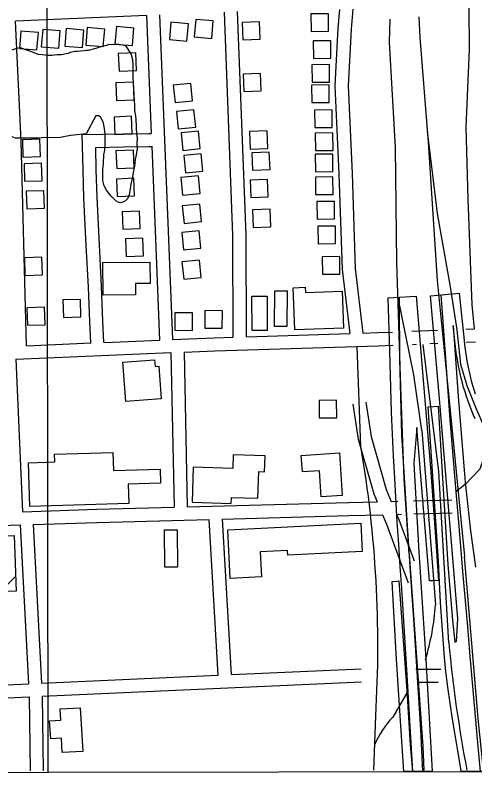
# Model space of a CAD drawing. Extents: x 3313447 to 3351316, y 703786 to 729172.
# Drawn here: x 3328024 to 3329072, y 709166 to 710910 of the extents above; entities that cross this region are included whole.
import ezdxf

# ---------------------------------------------------------------- set-up
doc = ezdxf.new("R2010")
doc.units = 0
for name, color, linetype in [('V-BLDG-OTLN', 7, 'Continuous'), ('V-BRDG-OTLN', 7, 'Continuous'), ('V-GRID-FRAM', 7, 'Continuous'), ('V-GRID-MAJR', 7, 'Continuous'), ('V-ROAD-CNTR', 7, 'Continuous'), ('V-SITE-VEGE', 7, 'Continuous')]:
    doc.layers.add(name, color=color, linetype=linetype)

msp = doc.modelspace()

# ---------------------------------------------------------------- linework, layer by layer
at = {"layer": 'V-BLDG-OTLN'}
msp.add_line((3327989.2, 709592.9), (3328024.6, 709628.3), dxfattribs=at)
for points in [[(3328475.2, 710896.9), (3328435.3, 710900.2), (3328432, 710860.4), (3328471.9, 710857.1)], [(3328738.4, 710873.3), (3328738, 710913.3), (3328698, 710912.9), (3328698.4, 710872.9)], [(3328227.7, 710878.2), (3328187.8, 710881.6), (3328184.5, 710841.7), (3328224.4, 710838.4)], [(3328294.3, 710880.5), (3328254.4, 710883.8), (3328251.1, 710843.9), (3328291, 710840.6)], [(3328418.6, 710890.6), (3328378.8, 710894), (3328375.4, 710854.1), (3328415.3, 710850.8)], [(3328541, 710893.4), (3328542.6, 710853.4), (3328582.6, 710855), (3328581, 710895)], [(3328076.4, 710870.4), (3328036.5, 710873.7), (3328033.2, 710833.8), (3328073.1, 710830.5)], [(3328126.1, 710874.3), (3328086.2, 710877.6), (3328082.9, 710837.8), (3328122.8, 710834.4)], [(3328179.9, 710876.1), (3328140, 710879.4), (3328136.7, 710839.5), (3328176.6, 710836.2)], [(3328743.7, 710811.5), (3328743.3, 710851.5), (3328703.3, 710851.1), (3328703.7, 710811.1)], [(3328300.3, 710784), (3328298.6, 710823.9), (3328258.7, 710822.3), (3328260.3, 710782.3)], [(3328740.7, 710757.3), (3328740.3, 710797.3), (3328700.3, 710796.9), (3328700.7, 710756.9)], [(3328543.3, 710775.3), (3328544.9, 710735.4), (3328584.9, 710736.9), (3328583.3, 710776.9)], [(3328294.9, 710717), (3328293.2, 710757), (3328253.2, 710755.3), (3328254.9, 710715.3)], [(3328384.2, 710750.2), (3328388.1, 710710.4), (3328427.9, 710714.4), (3328424, 710754.2)], [(3328740, 710710.9), (3328739.5, 710750.9), (3328699.5, 710750.5), (3328700, 710710.5)], [(3328391.4, 710690.1), (3328395.4, 710650.3), (3328435.2, 710654.3), (3328431.2, 710694.1)], [(3328746.8, 710653.7), (3328746.4, 710693.7), (3328706.4, 710693.3), (3328706.8, 710653.3)], [(3328290.6, 710639.1), (3328289, 710679), (3328249, 710677.4), (3328250.7, 710637.4)], [(3328401.8, 710641), (3328405.7, 710601.2), (3328445.5, 710605.2), (3328441.6, 710645)], [(3328558, 710644.1), (3328559.6, 710604.2), (3328599.5, 710605.8), (3328598, 710645.7)], [(3328748.6, 710601.3), (3328748.2, 710641.3), (3328708.2, 710640.9), (3328708.6, 710600.9)], [(3328039.7, 710625.6), (3328041.1, 710585.6), (3328081.1, 710587), (3328079.7, 710627)], [(3328294.9, 710561.6), (3328293.3, 710601.6), (3328253.3, 710599.9), (3328255, 710560)], [(3328407.9, 710589.4), (3328411.9, 710549.6), (3328451.7, 710553.6), (3328447.7, 710593.4)], [(3328563.3, 710595.8), (3328564.8, 710555.8), (3328604.8, 710557.4), (3328603.2, 710597.4)], [(3328748.3, 710552.8), (3328747.9, 710592.8), (3328707.9, 710592.4), (3328708.3, 710552.4)], [(3328043.6, 710570.5), (3328045, 710530.6), (3328085, 710532), (3328083.5, 710571.9)], [(3328295.8, 710497.5), (3328294.2, 710537.4), (3328254.2, 710535.8), (3328255.9, 710495.8)], [(3328401.5, 710538.9), (3328405.5, 710499.1), (3328445.3, 710503.1), (3328441.3, 710542.9)], [(3328559.2, 710533.3), (3328560.8, 710493.4), (3328600.7, 710495), (3328599.2, 710534.9)], [(3328748.8, 710500.7), (3328748.4, 710540.7), (3328708.4, 710540.3), (3328708.8, 710500.3)], [(3328048.8, 710507.7), (3328050.2, 710467.8), (3328090.2, 710469.2), (3328088.8, 710509.1)], [(3328752.3, 710444.5), (3328751.9, 710484.5), (3328711.9, 710484.1), (3328712.3, 710444.1)], [(3328308.7, 710422.8), (3328307.1, 710462.7), (3328267.1, 710461.1), (3328268.8, 710421.1)], [(3328404.6, 710474.2), (3328408.6, 710434.4), (3328448.4, 710438.4), (3328444.4, 710478.2)], [(3328565.1, 710465.2), (3328566.6, 710425.3), (3328606.6, 710426.8), (3328605, 710466.8)], [(3328754.5, 710388.2), (3328754, 710428.2), (3328714, 710427.8), (3328714.5, 710387.8)], [(3328403.5, 710413.7), (3328407.5, 710373.9), (3328447.3, 710377.9), (3328443.3, 710417.7)], [(3328316.4, 710360.7), (3328314.7, 710400.6), (3328274.8, 710399), (3328276.4, 710359)], [(3328764.4, 710318.5), (3328764, 710358.5), (3328724, 710358.1), (3328724.4, 710318.1)], [(3328044.3, 710355.6), (3328045.7, 710315.6), (3328085.7, 710317), (3328084.3, 710357)], [(3328297.9, 710271), (3328224, 710270.8), (3328223.7, 710345.3), (3328330.9, 710345.6), (3328331, 710297.1), (3328297.8, 710297)], [(3328404, 710346.8), (3328408, 710307), (3328447.8, 710311), (3328443.8, 710350.8)], [(3328661.1, 710191), (3328657.9, 710287.6), (3328685.1, 710288.5), (3328685.5, 710276.5), (3328769.3, 710279.3), (3328772.2, 710194.8)], [(3328643.9, 710280.3), (3328643.1, 710198.9), (3328615.1, 710199.2), (3328615.9, 710280.6)], [(3328133.5, 710219.7), (3328173.5, 710220.9), (3328172.3, 710260.9), (3328132.3, 710259.7)], [(3328598.1, 710261), (3328598.6, 710190), (3328563.8, 710189.8), (3328563.2, 710268.1), (3328598, 710268.3)], [(3328050.3, 710241.7), (3328051.7, 710201.7), (3328091.7, 710203.1), (3328090.3, 710243.1)], [(3328456, 710195.3), (3328496, 710194.8), (3328496.4, 710234.8), (3328456.4, 710235.3)], [(3328387.6, 710190.5), (3328427.6, 710190.1), (3328428, 710230.1), (3328388, 710230.5)], [(3328356.5, 710033.8), (3328275.5, 710027.9), (3328269, 710117.5), (3328341.3, 710122.7), (3328342.4, 710107.4), (3328351.1, 710108.1)], [(3328757.2, 709990.6), (3328756.7, 710030.6), (3328716.7, 710030.2), (3328717.2, 709990.2)], [(3328282.8, 709794.9), (3328056.6, 709787.7), (3328053.4, 709887.9), (3328113.7, 709889.8), (3328113.2, 709907.2), (3328246.1, 709911.5), (3328247.5, 709869.8), (3328354, 709873.2), (3328355.1, 709841), (3328281.4, 709838.7)], [(3328427.1, 709797.4), (3328516.2, 709794.5), (3328516.7, 709808.5), (3328577.3, 709806.6), (3328579.3, 709867.5), (3328592.3, 709867), (3328593.4, 709903.4), (3328521.1, 709905.7), (3328520.1, 709874.9), (3328429.7, 709877.8)], [(3328763.5, 709910.2), (3328769.8, 709812.8), (3328721.7, 709809.7), (3328717.9, 709869.4), (3328678.6, 709866.8), (3328676.2, 709904.6)], [(3328508.4, 709734.4), (3328811.7, 709749.4), (3328814.8, 709685.2), (3328645.3, 709676.8), (3328644.7, 709687.4), (3328582.6, 709684.3), (3328585.5, 709627.1), (3328513.9, 709623.5)], [(3328393.1, 709734.8), (3328394.1, 709649.5), (3328364.9, 709649.1), (3328364, 709734.5)], [(3327680.2, 709708.2), (3328021, 709721.3), (3328025.9, 709594.3), (3327940.7, 709591), (3327939.6, 709619.4), (3327834.9, 709615.4), (3327836.1, 709585.7), (3327746.4, 709582.2), (3327745.4, 709608.5), (3327684.1, 709606.1)], [(3328172, 709328), (3328177.8, 709228.4), (3328130.8, 709225.7), (3328128.9, 709258.8), (3328104.4, 709257.4), (3328102, 709298.5), (3328127.5, 709300), (3328126.1, 709325.3)]]:
    msp.add_lwpolyline(points, close=True, dxfattribs=at)
at = {"layer": 'V-BRDG-OTLN'}
for p, q in [((3328971, 710268.8), (3328995.6, 710271.1)), ((3328995.6, 710271.1), (3329028.5, 710274.1)), ((3329028.5, 710274.1), (3329036.3, 710274.8)), ((3329036.3, 710274.8), (3329047.5, 710167.3)), ((3328874.6, 710264.5), (3328900.3, 710265.9)), ((3328878.3, 710142.4), (3328874.6, 710264.5)), ((3328900.3, 710265.9), (3328925.2, 710267.3)), ((3328925.2, 710267.3), (3328938.4, 710268)), ((3328938.4, 710268), (3328971.3, 709876.4)), ((3328992.6, 710025.3), (3328971, 710268.8)), ((3329029.1, 710145.4), (3329022.5, 710201.4)), ((3329022.5, 710201.4), (3329034.5, 710039)), ((3329047.5, 710167.3), (3329048.6, 710156.9)), ((3329048.6, 710156.9), (3329049.9, 710146.6)), ((3328882.3, 710003.6), (3328878.3, 710142.4)), ((3329030.6, 710134.6), (3329029.1, 710145.4)), ((3329032.3, 710123.8), (3329030.6, 710134.6)), ((3329049.9, 710146.6), (3329053, 710126)), ((3329034.2, 710113), (3329032.3, 710123.8)), ((3329036.3, 710102.3), (3329034.2, 710113)), ((3329053, 710126), (3329054.8, 710115.7)), ((3329054.8, 710115.7), (3329061.4, 710085.2)), ((3329038.6, 710091.6), (3329036.3, 710102.3)), ((3329041.1, 710081), (3329038.6, 710091.6)), ((3329043.8, 710070.4), (3329041.1, 710081)), ((3329061.4, 710085.2), (3329064, 710075.1)), ((3329046.7, 710059.9), (3329043.8, 710070.4)), ((3329064, 710075.1), (3329066.8, 710065.1)), ((3329066.8, 710065.1), (3329069.8, 710055.1)), ((3329049.9, 710049.4), (3329046.7, 710059.9)), ((3329053.2, 710039), (3329049.9, 710049.4)), ((3329069.8, 710055.1), (3329072.9, 710045.2)), ((3329034.5, 710039), (3329045.8, 709898.6)), ((3329056.7, 710028.6), (3329053.2, 710039)), ((3329060.4, 710018.4), (3329056.7, 710028.6)), ((3328966, 710015.4), (3328978, 710016.3)), ((3328989.6, 709662.6), (3328966, 710015.4)), ((3328978, 710016.3), (3328988.6, 710017.1)), ((3328988.6, 710017.1), (3328997.8, 709865.4)), ((3329009, 709823.6), (3328992.6, 710025.3)), ((3329064.4, 710008.2), (3329060.4, 710018.4)), ((3328884.4, 709953.2), (3328882.3, 710003.6)), ((3329068.5, 709998.1), (3329064.4, 710008.2)), ((3329072.8, 709988), (3329068.5, 709998.1)), ((3328940.1, 709968), (3328933.1, 709885.7)), ((3328968.4, 709617.9), (3328940.1, 709968)), ((3328886.8, 709902.8), (3328884.4, 709953.2)), ((3328889.4, 709852.4), (3328886.8, 709902.8)), ((3329045.8, 709898.6), (3329048, 709870.8)), ((3328933.1, 709885.7), (3328944.1, 709684)), ((3328971.3, 709876.4), (3328982.8, 709718.3)), ((3329048, 709870.8), (3329050.5, 709843.1)), ((3328895.2, 709751.7), (3328889.4, 709852.4)), ((3328997.8, 709865.4), (3329010.6, 709654.9)), ((3329050.5, 709843.1), (3329053.1, 709815.4)), ((3329023.8, 709651.8), (3329009, 709823.6)), ((3329053.1, 709815.4), (3329056, 709787.7)), ((3329056, 709787.7), (3329059.2, 709760)), ((3328898.5, 709701.4), (3328895.2, 709751.7)), ((3329059.2, 709760), (3329062.5, 709732.4)), ((3329062.5, 709732.4), (3329066.1, 709704.8)), ((3328982.8, 709718.3), (3328989.6, 709618.9)), ((3328902, 709651), (3328898.5, 709701.4)), ((3329066.1, 709704.8), (3329070, 709677.2)), ((3328944.1, 709684), (3328960.4, 709439.2)), ((3329070, 709677.2), (3329074, 709649.6)), ((3328990.9, 709631.1), (3328989.6, 709662.6)), ((3328905.7, 709600.7), (3328902, 709651)), ((3329010.6, 709654.9), (3329021.6, 709527.8)), ((3329033.4, 709531.1), (3329023.8, 709651.8)), ((3328992.4, 709599.7), (3328990.9, 709631.1)), ((3328883.4, 709616.2), (3328894, 709617.4)), ((3328892.4, 709451.4), (3328883.4, 709616.2)), ((3328894, 709617.4), (3328899.1, 709618)), ((3328899.1, 709618), (3328917.2, 709367.7)), ((3328979.7, 709618.4), (3328968.4, 709617.9)), ((3328989.6, 709618.9), (3328979.7, 709618.4)), ((3328917.7, 709402.5), (3328905.7, 709600.7)), ((3328994.1, 709568.3), (3328992.4, 709599.7)), ((3328996.1, 709536.8), (3328994.1, 709568.3)), ((3328998.2, 709505.4), (3328996.1, 709536.8)), ((3329021.6, 709527.8), (3329026.8, 709478.2)), ((3329030.3, 709479.1), (3329033.4, 709531.1)), ((3329000.5, 709474.1), (3328998.2, 709505.4)), ((3329003.1, 709442.7), (3329000.5, 709474.1)), ((3329026.8, 709478.2), (3329030.3, 709479.1)), ((3328900.6, 709333.1), (3328892.4, 709451.4)), ((3328960.4, 709439.2), (3328975, 709183)), ((3329005.8, 709411.3), (3329003.1, 709442.7)), ((3328930.5, 709182.5), (3328917.7, 709402.5)), ((3329010.8, 709375), (3329005.8, 709411.3)), ((3328917.2, 709367.7), (3328924.3, 709243.6)), ((3329016.1, 709338.7), (3329010.8, 709375)), ((3328910.4, 709182.5), (3328900.6, 709333.1)), ((3329021.6, 709302.4), (3329016.1, 709338.7)), ((3329027.3, 709266.1), (3329021.6, 709302.4)), ((3329033.2, 709229.9), (3329027.3, 709266.1)), ((3328924.3, 709243.6), (3328930.3, 709182.5)), ((3329039.4, 709193.7), (3329033.2, 709229.9)), ((3329041.3, 709182.7), (3329039.4, 709193.7)), ((3328930.3, 709182.5), (3328910.4, 709182.5)), ((3328975, 709182.6), (3328930.5, 709182.5)), ((3328975, 709183), (3328975, 709182.6)), ((3329129.1, 709182.8), (3329041.3, 709182.7))]:
    msp.add_line(p, q, dxfattribs=at)
for points in [[(3329085, 709182.7), (3329078.5, 709256.1), (3329061.1, 709455.4), (3329056, 709513.9), (3329045.9, 709630.6), (3329035.5, 709751.8), (3329031.1, 709803.9), (3329015.9, 709986), (3329006.1, 710126.4), (3328995.6, 710271.1), (3328995.6, 710271.6)], [(3328953.8, 709182.5), (3328948.9, 709278.5), (3328933.8, 709518), (3328933, 709530.3), (3328927.8, 709606.2), (3328918.3, 709743.8), (3328905.4, 709951.4), (3328901.3, 710125.8), (3328901.1, 710134.8), (3328900.6, 710242.7), (3328900.3, 710265.9)]]:
    msp.add_lwpolyline(points, dxfattribs=at)
at = {"layer": 'V-GRID-FRAM'}
msp.add_lwpolyline([(3317576.9, 727351), (3317595.4, 709166), (3349105.8, 709211.8), (3349071.4, 727396.8), (3317576.9, 727351)], dxfattribs=at)
at = {"layer": 'V-GRID-MAJR'}
msp.add_line((3328098.9, 709181.3), (3328090.9, 715239.9), dxfattribs=at)
at = {"layer": 'V-ROAD-CNTR'}
for points in [[(3328521, 710174.8), (3328520.2, 710407.3), (3328501, 710917.1)], [(3328551, 710175.7), (3328550.2, 710408), (3328531, 710918.4)], [(3328763.6, 710923.1), (3328759.9, 710880.2), (3328753.1, 710748.7), (3328762, 710547.6), (3328769.3, 710328.9), (3328786.7, 710183)], [(3328793.8, 710923.6), (3328789.8, 710878.1), (3328783.1, 710748.6), (3328792, 710548.7), (3328799.2, 710331.2), (3328816.8, 710183.9)], [(3329071.4, 710193.9), (3329066.4, 710248.1), (3329057.1, 710489.4), (3329052.3, 710654.2), (3329059.7, 710832), (3329059.5, 710928.2)], [(3328322.9, 710909.5), (3328023.9, 710896.6)], [(3328322.9, 710909.5), (3328333.7, 710640.1)], [(3328352.9, 710910.8), (3328382.6, 710169.4)], [(3328922.4, 709679.2), (3328910.9, 709850.4), (3328903.3, 710061.3), (3328894.4, 710345.1), (3328891.3, 710607.7), (3328877.8, 710848.2), (3328878.7, 710900.7)], [(3328944.2, 710906.6), (3328946.8, 710858.9), (3328965.4, 710620), (3328986.1, 710304.3), (3329015, 710014.7), (3329048.9, 709673.6)], [(3328049.1, 710155.1), (3328037.2, 710623.1), (3328023.9, 710896.6)], [(3328195.9, 710161.4), (3328193.6, 710209.5), (3328190.5, 710289.6), (3328185.5, 710383.7), (3328180.2, 710493.2), (3328178.5, 710556.2), (3328176.5, 710637.6), (3328270.2, 710639.3), (3328328.2, 710639.8), (3328333.7, 710640)], [(3328963.4, 710645.1), (3328986.5, 710457.1), (3329015.8, 710289.8), (3329031.4, 710191.5), (3329039.2, 710112.8), (3329053.6, 710064.3), (3329075.2, 710010.7), (3329110.1, 709931.8), (3329134.9, 709856), (3329157.3, 709807.6)], [(3328225.9, 710162.7), (3328223.6, 710210.8), (3328220.5, 710291), (3328215.4, 710385.2), (3328210.2, 710494.3), (3328208.5, 710557), (3328207.3, 710608.1), (3328270.6, 710609.3), (3328328.9, 710609.8), (3328334.9, 710610)], [(3328334.9, 710610.9), (3328352.6, 710168.1)], [(3328951.5, 709961.6), (3328932.9, 710088.6), (3328896.8, 710268.2)], [(3328551, 710175.7), (3328786.7, 710183)], [(3328816.8, 710183.9), (3328850.8, 710185)], [(3328850.6, 710185), (3328884.5, 710186.3)], [(3328928.4, 710188.1), (3328986.9, 710190.5)], [(3329051.5, 710193.1), (3329071.4, 710193.9)], [(3328227.2, 710162.7), (3328352.6, 710168.1)], [(3328382.6, 710169.4), (3328477.5, 710173.4), (3328521, 710174.8)], [(3328049.1, 710155.1), (3328196.4, 710161.4)], [(3328408.8, 710140.4), (3328478.6, 710143.4), (3328851.7, 710155)], [(3328812, 709924.8), (3328804, 710153.5)], [(3328851.9, 710155), (3328885.7, 710156.4)], [(3328929.6, 710158.2), (3328939.2, 710158.5)], [(3328990.3, 709867.8), (3328954.4, 710157.9)], [(3328969.3, 710159.8), (3328988.1, 710160.5)], [(3329052.7, 710163.1), (3329074, 710164)], [(3328024.6, 710124), (3328378.9, 710139.2)], [(3328378.9, 710139.2), (3328386, 709786.2)], [(3328408.8, 710140.4), (3328415.9, 709787)], [(3328024.6, 710124), (3328039.9, 709776)], [(3328823.4, 710026.1), (3328835.4, 709948), (3328870.2, 709826.8), (3328881.5, 709799.4)], [(3328793.7, 710021.5), (3328806, 709941.5), (3328841.8, 709816.8), (3328849.4, 709798.6)], [(3328951.5, 709961.6), (3328982.3, 709563.3)], [(3329095.9, 709963.9), (3329099.2, 709919.4), (3329083.8, 709873.4), (3329050.2, 709838.4), (3329028.9, 709821.3)], [(3329012.6, 709476.4), (3328990.3, 709867.8)], [(3328881.5, 709799.4), (3328896.5, 709799.8)], [(3328932, 709800.8), (3329019.4, 709803.1)], [(3328039.9, 709776), (3328209.5, 709781.5), (3328386, 709786.2)], [(3328415.9, 709787), (3328783.7, 709796.8)], [(3328783.7, 709796.8), (3328849.4, 709798.6)], [(3328496.3, 709759.2), (3328784.5, 709766.9)], [(3328784.5, 709766.9), (3328861.7, 709768.9)], [(3328861.7, 709768.9), (3328870.7, 709747.3), (3328920.3, 709613.6)], [(3328893.8, 709769.8), (3328905.1, 709770.1)], [(3328893.8, 709769.8), (3328898.6, 709758.2), (3328933.6, 709664)], [(3328932.8, 709770.8), (3329020.2, 709773.1)], [(3328064.7, 709746.8), (3328210.4, 709751.5), (3328466.3, 709758.4)], [(3328064.7, 709746.8), (3328083.7, 709384.3)], [(3328486.7, 709402.6), (3328466.3, 709758.4)], [(3328516.7, 709403.9), (3328496.3, 709759.2)], [(3327665.7, 709733.9), (3328034.7, 709745.8)], [(3328034.7, 709745.8), (3328053.7, 709382.9)], [(3328922.4, 709679.2), (3328953.6, 709239.6), (3328956.1, 709185.4)], [(3329091.7, 709185.7), (3329080, 709303.2), (3329048.9, 709673.6)], [(3328516.7, 709403.9), (3328812.5, 709417.4)], [(3328937.4, 709416.6), (3328994.4, 709416.2)], [(3328083.7, 709384.3), (3328486.7, 709402.6)], [(3327679.3, 709367.6), (3327783.8, 709370.6), (3328053.7, 709382.9)], [(3328085, 709354.3), (3328813.9, 709387.4)], [(3328941.2, 709386.5), (3328988.7, 709386.2)], [(3328918.9, 709364.7), (3328884.8, 709306.8)], [(3327680.4, 709337.6), (3327784.9, 709340.7), (3328055, 709352.9)], [(3328055, 709352.9), (3328057.6, 709183.9)], [(3328085, 709354.3), (3328087.6, 709184.4)], [(3328841.5, 709185.2), (3328846.1, 709309.7)]]:
    msp.add_lwpolyline(points, dxfattribs=at)
for centre, radius, start, end in [((3326172.1, 709469.9), 2678.8, 356.5719, 9.7781), ((3328434.1, 709598.5), 549.3, 342.9795, 356.3295), ((3332003.1, 709755.2), 3003.4, 185.326, 190.9323), ((3329041.5, 709158.6), 215.6, 136.602, 156.8613)]:
    msp.add_arc(centre, radius, start, end, dxfattribs=at)
at = {"layer": 'V-SITE-VEGE'}
for points in [[(3328016.6, 710831), (3328027, 710834.5), (3328034.4, 710835.9), (3328044.8, 710832.1), (3328053.6, 710829), (3328066.2, 710824.4), (3328075, 710821.3), (3328084.6, 710820.4), (3328098.7, 710818.7), (3328106.8, 710818.6), (3328119.5, 710819.9), (3328129.1, 710820.5), (3328139.5, 710822.6), (3328144.7, 710823.3), (3328149.9, 710825.5), (3328159.6, 710827.5), (3328164.8, 710827.5), (3328172.2, 710828.8), (3328181.1, 710829.5), (3328186.3, 710830.1), (3328190.8, 710830.1), (3328207.9, 710834.3), (3328214.6, 710837.2), (3328231.7, 710841.4), (3328238.4, 710843.5), (3328243.6, 710843.4), (3328251.7, 710844.1), (3328259.9, 710844), (3328271.7, 710841.6), (3328274.7, 710840.8), (3328276.1, 710839.3), (3328281.9, 710830.3), (3328287.7, 710819.9), (3328291.3, 710808.7), (3328291.8, 710795.3), (3328291.5, 710769.4), (3328292.8, 710754.6), (3328293.4, 710744.2), (3328293.9, 710727.1), (3328295.2, 710716.7), (3328295.7, 710701.9), (3328295.6, 710692.3), (3328297.7, 710680.4), (3328298.3, 710670.7), (3328299.6, 710656.6), (3328299.5, 710652.9), (3328300.1, 710638.1), (3328301.4, 710629.9), (3328301.2, 710615.1), (3328301.8, 710605.4), (3328299.4, 710590.7), (3328297, 710580.3), (3328295.4, 710565.5), (3328293.7, 710554.4), (3328290.5, 710536.7), (3328287.4, 710524.1)], [(3328223, 710532.4), (3328223.4, 710557.6), (3328225, 710570.9), (3328226, 710590.9), (3328227.7, 710602), (3328228.6, 710613.1), (3328228.9, 710639.1), (3328226.2, 710656.1), (3328224.1, 710666.5), (3328218.3, 710677), (3328213.9, 710680), (3328207.2, 710680.1), (3328185.2, 710638.9), (3328171.1, 710637.6), (3328150.3, 710634.9), (3328137.7, 710632.9), (3328126.5, 710630.8), (3328114.6, 710630.2), (3328090.2, 710630.6), (3328076.8, 710629.3), (3328068.7, 710629.4), (3328053.8, 710628.9), (3328024.2, 710629.3), (3328016.8, 710632.3)], [(3328287.4, 710524.1), (3328284.9, 710508.6), (3328283.3, 710499.7), (3328279.5, 710490.9), (3328272.8, 710484.3), (3328263.8, 710481.4), (3328256.4, 710483.8), (3328249.1, 710489.8), (3328242.5, 710496.6), (3328231.6, 710510), (3328226.5, 710520.5), (3328223, 710532.4)]]:
    msp.add_lwpolyline(points, dxfattribs=at)

doc.saveas('drawing.dxf')
